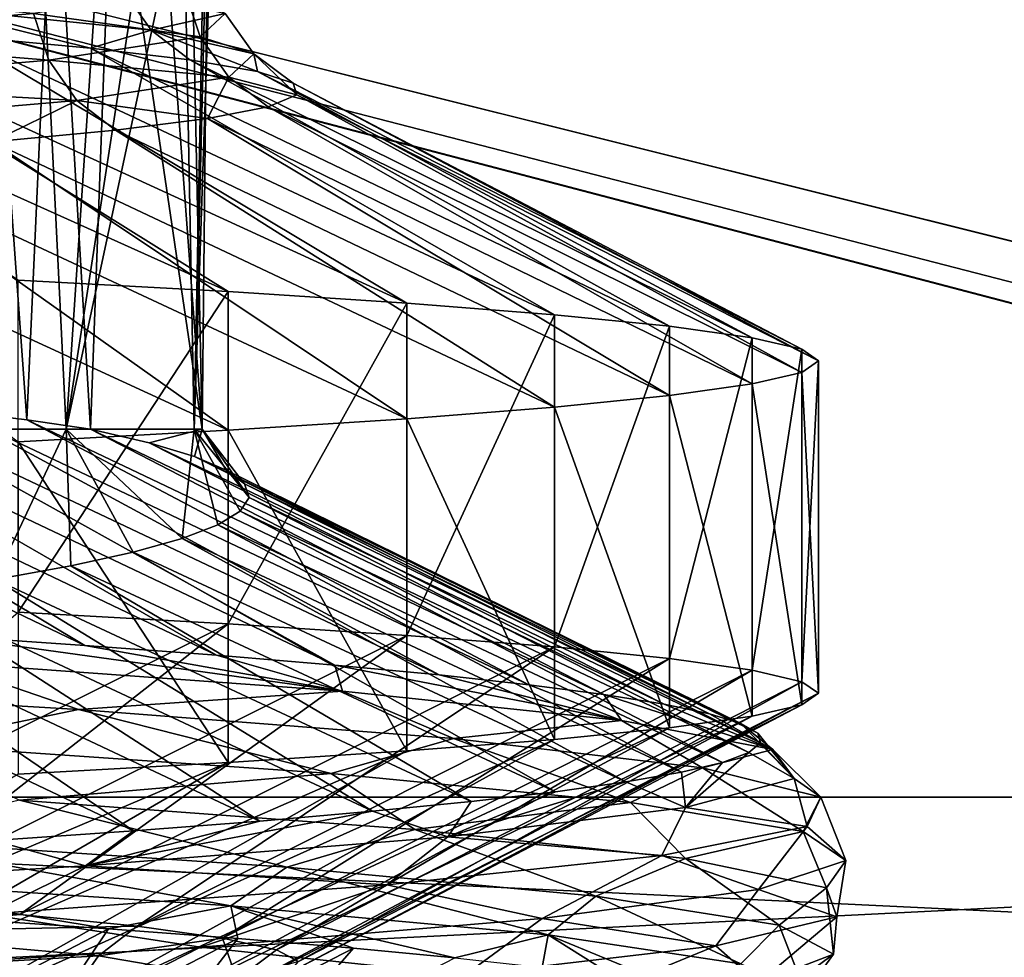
# Model space of a CAD drawing. Header units: metres. Extents: x -205 to 205, y -104 to 104.
# Tile 855 of 1056: x 11.95 to 13.49, y -66.06 to -64.58. Entities that reach past the tile are written whole.
import ezdxf

# ---------------------------------------------------------------- set-up
doc = ezdxf.new("R2010")
doc.units = ezdxf.units.M
doc.layers.add('solid_01_2-CONSUMER_EHM_BOX_SW0001', color=7, linetype='CONTINUOUS')

msp = doc.modelspace()

# ---------------------------------------------------------------- linework, layer by layer
at = {"layer": 'solid_01_2-CONSUMER_EHM_BOX_SW0001'}
for points in [[(27.853924, 67.360435), (-0.010849, -74.95858), (-0.010778, 75.04142)], [(27.853924, 67.360435), (27.752735, 66.82019), (-0.010849, -74.95858)], [(27.752735, 66.82019), (27.752735, 66.262619), (-0.010849, -74.95858)], [(27.752672, -66.17981), (-0.010849, -74.95858), (27.752735, 66.262619)], [(9.748707, -50.113178, 10.572997), (16.890345, -65.803871, 22.572935), (9.748681, -65.803871, 10.57298)], [(16.890341, -50.113178, 22.572903), (16.890345, -65.803871, 22.572935), (9.748707, -50.113178, 10.572997)], [(16.935442, -50.113178, 25.979212), (10.114011, -65.803871, 38.164017), (16.935446, -65.803871, 25.979179)], [(16.935442, -50.113178, 25.979212), (10.114037, -50.113178, 38.164001), (10.114011, -65.803871, 38.164017)], [(20.295647, -61.312492, 1.5), (5.608602, -62.958584, 1.5), (28.811071, -68.756966, 1.5)], [(5.608602, -62.958584, 1.5), (5.608599, -67.95858, 1.5), (30.218094, -69.412994, 1.5)], [(5.608602, -62.958584, 1.5), (29.238895, -69.056519, 1.5), (28.811071, -68.756966, 1.5)], [(5.608602, -62.958584, 1.5), (29.713348, -69.277763, 1.5), (29.238895, -69.056519, 1.5)], [(5.608602, -62.958584, 1.5), (30.218094, -69.412994, 1.5), (29.713348, -69.277763, 1.5)], [(11.88727, -64.24765, 21.541443), (11.83699, -65.19709, 21.346292), (11.95725, -65.211845, 21.838348)], [(11.999986, -64.26297, 22.038179), (11.88727, -64.24765, 21.541443), (11.95725, -65.211845, 21.838348)], [(11.999986, -64.26297, 22.038179), (11.95725, -65.211845, 21.838348), (12.057065, -65.226532, 22.334969)], [(12.091954, -64.278236, 22.539173), (11.999986, -64.26297, 22.038179), (12.057065, -65.226532, 22.334969)], [(12.091954, -64.278236, 22.539173), (12.057065, -65.226532, 22.334969), (12.232224, -65.226532, 23.842091)], [(12.163016, -64.293449, 23.043564), (12.091954, -64.278236, 22.539173), (12.232224, -65.226532, 23.842091)], [(12.213049, -64.308609, 23.550474), (12.163016, -64.293449, 23.043564), (12.232224, -65.226532, 23.842091)], [(12.213049, -64.308609, 23.550474), (12.232224, -65.226532, 23.842091), (12.241965, -64.323715, 24.059031)], [(12.219625, -65.226532, 25.360777), (12.249745, -64.338646, 24.562443), (12.241965, -64.323715, 24.059031)], [(12.232224, -65.226532, 23.842091), (12.219625, -65.226532, 25.360777), (12.241965, -64.323715, 24.059031)], [(12.219625, -65.226532, 25.360777), (12.236834, -64.353592, 25.065754), (12.249745, -64.338646, 24.562443)], [(12.219625, -65.226532, 25.360777), (12.20325, -64.368538, 25.568113), (12.236834, -64.353592, 25.065754)], [(12.018845, -65.226532, 26.868029), (12.149052, -64.383499, 26.068674), (12.20325, -64.368538, 25.568113)], [(12.219625, -65.226532, 25.360777), (12.018845, -65.226532, 26.868029), (12.20325, -64.368538, 25.568113)], [(12.018845, -65.226532, 26.868029), (12.074328, -64.39846, 26.566589), (12.149052, -64.383499, 26.068674)], [(11.63274, -65.226532, 28.339222), (11.863846, -64.428421, 27.55113), (11.979207, -64.413437, 27.06102)], [(12.018845, -65.226532, 26.868029), (11.63274, -65.226532, 28.339222), (11.979207, -64.413437, 27.06102)], [(12.018845, -65.226532, 26.868029), (11.979207, -64.413437, 27.06102), (12.074328, -64.39846, 26.566589)], [(11.536955, -64.533813, 28.627672), (11.537015, -64.610718, 28.627693), (11.967828, -64.573906, 27.12742)], [(12.107817, -64.536987, 22.467339), (12.152431, -64.600372, 22.459848), (11.79474, -64.563568, 20.931274)], [(12.204823, -64.537094, 25.584503), (11.967828, -64.573906, 27.12742), (12.229215, -64.610611, 25.58667)], [(12.107817, -64.536987, 22.467339), (12.268362, -64.573799, 24.023159), (12.152431, -64.600372, 22.459848)], [(12.204823, -64.537094, 25.584503), (12.229215, -64.610611, 25.58667), (12.268362, -64.573799, 24.023159)], [(11.79474, -64.563568, 20.931274), (12.152431, -64.600372, 22.459848), (12.057391, -64.628212, 21.673214)], [(11.79474, -64.563568, 20.931274), (12.057391, -64.628212, 21.673214), (11.853112, -64.60981, 20.910994)], [(12.27296, -65.010468, 19.64072), (11.943654, -64.992332, 18.879742), (11.300865, -64.573013, 19.433924)], [(12.27296, -65.010468, 19.64072), (11.300865, -64.573013, 19.433924), (11.600636, -64.591408, 20.163532)], [(11.967828, -64.573906, 27.12742), (11.537015, -64.610718, 28.627693), (11.991746, -64.647415, 27.132671)], [(11.967828, -64.573906, 27.12742), (11.991746, -64.647415, 27.132671), (12.229215, -64.610611, 25.58667)], [(12.268362, -64.573799, 24.023159), (12.313567, -64.637184, 24.021402), (12.152431, -64.600372, 22.459848)], [(12.268362, -64.573799, 24.023159), (12.229215, -64.610611, 25.58667), (12.313567, -64.637184, 24.021402)], [(12.553837, -65.028595, 20.420876), (12.27296, -65.010468, 19.64072), (11.600636, -64.591408, 20.163532)], [(12.553837, -65.028595, 20.420876), (11.600636, -64.591408, 20.163532), (11.853112, -64.60981, 20.910994)], [(11.537015, -64.610718, 28.627693), (11.560072, -64.684227, 28.635942), (11.991746, -64.647415, 27.132671)], [(12.785185, -65.046707, 21.217152), (12.553837, -65.028595, 20.420876), (11.853112, -64.60981, 20.910994)], [(12.785185, -65.046707, 21.217152), (11.853112, -64.60981, 20.910994), (12.057391, -64.628212, 21.673214)], [(12.229215, -64.610611, 25.58667), (11.991746, -64.647415, 27.132671), (12.274276, -64.673996, 25.590673)], [(12.152431, -64.600372, 22.459848), (12.212885, -64.646614, 22.447027), (12.057391, -64.628212, 21.673214)], [(12.152431, -64.600372, 22.459848), (12.313567, -64.637184, 24.021402), (12.319008, -64.665024, 23.229256)], [(12.152431, -64.600372, 22.459848), (12.319008, -64.665024, 23.229256), (12.212885, -64.646614, 22.447027)], [(12.229215, -64.610611, 25.58667), (12.274276, -64.673996, 25.590673), (12.313567, -64.637184, 24.021402)], [(12.966087, -65.064819, 22.026423), (12.785185, -65.046707, 21.217152), (12.057391, -64.628212, 21.673214)], [(12.966087, -65.064819, 22.026423), (12.057391, -64.628212, 21.673214), (12.212885, -64.646614, 22.447027)], [(12.313567, -64.637184, 24.021402), (12.274276, -64.673996, 25.590673), (12.380825, -64.701851, 24.806358)], [(12.313567, -64.637184, 24.021402), (12.375177, -64.683434, 24.016754), (12.319008, -64.665024, 23.229256)], [(12.313567, -64.637184, 24.021402), (12.380825, -64.701851, 24.806358), (12.375177, -64.683434, 24.016754)], [(11.991746, -64.647415, 27.132671), (11.560072, -64.684227, 28.635942), (12.035932, -64.710808, 27.142372)], [(11.991746, -64.647415, 27.132671), (12.035932, -64.710808, 27.142372), (12.274276, -64.673996, 25.590673)], [(13.095822, -65.082924, 22.84548), (12.966087, -65.064819, 22.026423), (12.212885, -64.646614, 22.447027)], [(13.095822, -65.082924, 22.84548), (12.212885, -64.646614, 22.447027), (12.319008, -64.665024, 23.229256)], [(12.274276, -64.673996, 25.590673), (12.035932, -64.710808, 27.142372), (12.240878, -64.738686, 26.378876)], [(12.274276, -64.673996, 25.590673), (12.240878, -64.738686, 26.378876), (12.335894, -64.720268, 25.594818)], [(12.274276, -64.673996, 25.590673), (12.335894, -64.720268, 25.594818), (12.380825, -64.701851, 24.806358)], [(13.173872, -65.101021, 23.671091), (13.095822, -65.082924, 22.84548), (12.319008, -64.665024, 23.229256)], [(13.173872, -65.101021, 23.671091), (12.319008, -64.665024, 23.229256), (12.375177, -64.683434, 24.016754)], [(11.560072, -64.684227, 28.635942), (11.602667, -64.747612, 28.651182), (12.035932, -64.710808, 27.142372)], [(13.199924, -65.119102, 24.5), (13.173872, -65.101021, 23.671091), (12.375177, -64.683434, 24.016754)], [(13.199924, -65.119102, 24.5), (12.375177, -64.683434, 24.016754), (12.380825, -64.701851, 24.806358)], [(13.173872, -65.137291, 25.328901), (12.380825, -64.701851, 24.806358), (12.335894, -64.720268, 25.594818)], [(13.173872, -65.137291, 25.328901), (13.199924, -65.119102, 24.5), (12.380825, -64.701851, 24.806358)], [(12.035932, -64.710808, 27.142372), (11.602667, -64.747612, 28.651182), (11.902656, -64.77552, 27.921091)], [(12.035932, -64.710808, 27.142372), (11.902656, -64.77552, 27.921091), (12.096296, -64.757103, 27.155348)], [(12.035932, -64.710808, 27.142372), (12.096296, -64.757103, 27.155348), (12.240878, -64.738686, 26.378876)], [(13.095823, -65.155479, 26.154507), (12.335894, -64.720268, 25.594818), (12.240878, -64.738686, 26.378876)], [(13.095823, -65.155479, 26.154507), (13.173872, -65.137291, 25.328901), (12.335894, -64.720268, 25.594818)], [(12.966091, -65.173653, 26.973562), (12.240878, -64.738686, 26.378876), (12.096296, -64.757103, 27.155348)], [(12.966091, -65.173653, 26.973562), (13.095823, -65.155479, 26.154507), (12.240878, -64.738686, 26.378876)], [(12.78519, -65.191826, 27.782829), (12.096296, -64.757103, 27.155348), (11.902656, -64.77552, 27.921091)], [(12.78519, -65.191826, 27.782829), (12.966091, -65.173653, 26.973562), (12.096296, -64.757103, 27.155348)], [(12.553843, -65.210007, 28.579105), (11.902656, -64.77552, 27.921091), (11.660495, -64.793938, 28.672842)], [(12.553843, -65.210007, 28.579105), (12.78519, -65.191826, 27.782829), (11.902656, -64.77552, 27.921091)], [(12.272967, -65.22818, 29.359259), (11.660495, -64.793938, 28.672842), (11.370656, -64.812355, 29.407442)], [(12.272967, -65.22818, 29.359259), (12.553843, -65.210007, 28.579105), (11.660495, -64.793938, 28.672842)], [(11.943663, -65.246338, 30.120241), (12.272967, -65.22818, 29.359259), (11.370656, -64.812355, 29.407442)], [(11.943651, -65.513832, 18.879736), (11.943654, -64.992332, 18.879742), (12.27296, -65.010468, 19.64072)], [(11.943651, -65.513832, 18.879736), (12.27296, -65.010468, 19.64072), (12.27296, -65.53199, 19.640722)], [(12.27296, -65.53199, 19.640722), (12.27296, -65.010468, 19.64072), (12.553837, -65.028595, 20.420876)], [(12.27296, -65.53199, 19.640722), (12.553837, -65.028595, 20.420876), (12.553839, -65.550148, 20.420881)], [(12.553839, -65.550148, 20.420881), (12.553837, -65.028595, 20.420876), (12.785185, -65.046707, 21.217152)], [(12.553839, -65.550148, 20.420881), (12.785185, -65.046707, 21.217152), (12.785187, -65.568306, 21.217161)], [(12.785187, -65.568306, 21.217161), (12.785185, -65.046707, 21.217152), (12.966087, -65.064819, 22.026423)], [(12.785187, -65.568306, 21.217161), (12.966087, -65.064819, 22.026423), (12.966089, -65.586456, 22.026434)], [(12.966089, -65.586456, 22.026434), (12.966087, -65.064819, 22.026423), (13.095822, -65.082924, 22.84548)], [(12.966089, -65.586456, 22.026434), (13.095822, -65.082924, 22.84548), (13.095823, -65.604607, 22.84549)], [(13.095823, -65.604607, 22.84549), (13.095822, -65.082924, 22.84548), (13.173872, -65.101021, 23.671091)], [(13.095823, -65.604607, 22.84549), (13.173872, -65.101021, 23.671091), (13.173872, -65.622757, 23.671097)], [(13.173872, -65.622757, 23.671097), (13.173872, -65.101021, 23.671091), (13.199924, -65.119102, 24.5)], [(13.173872, -65.622757, 23.671097), (13.199924, -65.119102, 24.5), (13.199924, -65.640907, 24.5)], [(13.199924, -65.640907, 24.5), (13.199924, -65.119102, 24.5), (13.173872, -65.137291, 25.328901)], [(12.048027, -65.565727, 19.330879), (11.355803, -65.152336, 19.905867), (11.156188, -65.13726, 19.440372)], [(11.820444, -65.550354, 18.829481), (12.048027, -65.565727, 19.330879), (11.156188, -65.13726, 19.440372)], [(13.173872, -65.658966, 25.328892), (13.173872, -65.137291, 25.328901), (13.095823, -65.155479, 26.154507)], [(13.199924, -65.640907, 24.5), (13.173872, -65.137291, 25.328901), (13.173872, -65.658966, 25.328892)], [(12.255128, -65.581161, 19.843428), (11.536009, -65.167336, 20.379225), (11.355803, -65.152336, 19.905867)], [(12.048027, -65.565727, 19.330879), (12.255128, -65.581161, 19.843428), (11.355803, -65.152336, 19.905867)], [(13.095825, -65.677048, 26.154491), (13.095823, -65.155479, 26.154507), (12.966091, -65.173653, 26.973562)], [(13.173872, -65.658966, 25.328892), (13.095823, -65.155479, 26.154507), (13.095825, -65.677048, 26.154491)], [(12.440819, -65.596626, 20.365192), (11.696496, -65.182251, 20.85964), (11.536009, -65.167336, 20.379225)], [(12.255128, -65.581161, 19.843428), (12.440819, -65.596626, 20.365192), (11.536009, -65.167336, 20.379225)], [(12.604349, -65.612091, 20.894163), (11.83699, -65.19709, 21.346292), (11.696496, -65.182251, 20.85964)], [(12.440819, -65.596626, 20.365192), (12.604349, -65.612091, 20.894163), (11.696496, -65.182251, 20.85964)], [(12.966095, -65.695152, 26.973537), (12.966091, -65.173653, 26.973562), (12.78519, -65.191826, 27.782829)], [(13.095825, -65.677048, 26.154491), (12.966091, -65.173653, 26.973562), (12.966095, -65.695152, 26.973537)], [(12.745153, -65.62751, 21.428265), (11.95725, -65.211845, 21.838348), (11.83699, -65.19709, 21.346292)], [(12.604349, -65.612091, 20.894163), (12.745153, -65.62751, 21.428265), (11.83699, -65.19709, 21.346292)], [(12.785196, -65.713287, 27.782803), (12.78519, -65.191826, 27.782829), (12.553843, -65.210007, 28.579105)], [(12.966095, -65.695152, 26.973537), (12.78519, -65.191826, 27.782829), (12.785196, -65.713287, 27.782803)], [(12.862857, -65.642868, 21.965382), (12.057065, -65.226532, 22.334969), (11.95725, -65.211845, 21.838348)], [(12.745153, -65.62751, 21.428265), (12.862857, -65.642868, 21.965382), (11.95725, -65.211845, 21.838348)], [(12.553853, -65.731468, 28.579075), (12.553843, -65.210007, 28.579105), (12.272967, -65.22818, 29.359259)], [(12.785196, -65.713287, 27.782803), (12.553843, -65.210007, 28.579105), (12.553853, -65.731468, 28.579075)], [(12.018845, -65.226532, 26.868029), (11.907553, -65.462456, 27.909716), (11.63274, -65.226532, 28.339222)], [(12.018845, -65.226532, 26.868029), (12.026158, -65.441109, 27.412428), (11.907553, -65.462456, 27.909716)], [(12.27298, -65.749672, 29.359226), (12.272967, -65.22818, 29.359259), (11.943663, -65.246338, 30.120241)], [(12.018845, -65.226532, 26.868029), (12.200846, -65.398109, 26.406921), (12.123924, -65.41964, 26.911346)], [(12.219625, -65.226532, 25.360777), (12.200846, -65.398109, 26.406921), (12.018845, -65.226532, 26.868029)], [(12.018845, -65.226532, 26.868029), (12.123924, -65.41964, 26.911346), (12.026158, -65.441109, 27.412428)], [(12.957362, -65.658134, 22.503868), (12.149252, -65.247963, 22.838928), (12.057065, -65.226532, 22.334969)], [(12.232224, -65.226532, 23.842091), (12.057065, -65.226532, 22.334969), (12.149252, -65.247963, 22.838928)], [(12.862857, -65.642868, 21.965382), (12.957362, -65.658134, 22.503868), (12.057065, -65.226532, 22.334969)], [(12.232224, -65.226532, 23.842091), (12.149252, -65.247963, 22.838928), (12.220299, -65.269394, 23.346144)], [(12.219625, -65.226532, 25.360777), (12.256886, -65.376579, 25.899588), (12.200846, -65.398109, 26.406921)], [(12.219625, -65.226532, 25.360777), (12.30595, -65.333679, 24.878431), (12.291976, -65.355103, 25.389778)], [(12.232224, -65.226532, 23.842091), (12.30595, -65.333679, 24.878431), (12.219625, -65.226532, 25.360777)], [(12.219625, -65.226532, 25.360777), (12.291976, -65.355103, 25.389778), (12.256886, -65.376579, 25.899588)], [(12.232224, -65.226532, 23.842091), (12.220299, -65.269394, 23.346144), (12.270122, -65.290825, 23.855726)], [(12.232224, -65.226532, 23.842091), (12.270122, -65.290825, 23.855726), (12.298676, -65.312256, 24.366785)], [(12.232224, -65.226532, 23.842091), (12.298676, -65.312256, 24.366785), (12.30595, -65.333679, 24.878431)], [(12.553853, -65.731468, 28.579075), (12.272967, -65.22818, 29.359259), (12.27298, -65.749672, 29.359226)], [(12.27298, -65.749672, 29.359226), (11.943663, -65.246338, 30.120241), (11.943678, -65.767876, 30.120207)], [(13.028965, -65.67334, 23.043554), (12.220299, -65.269394, 23.346144), (12.149252, -65.247963, 22.838928)], [(12.957362, -65.658134, 22.503868), (13.028965, -65.67334, 23.043554), (12.149252, -65.247963, 22.838928)], [(13.078003, -65.688507, 23.584576), (12.270122, -65.290825, 23.855726), (12.220299, -65.269394, 23.346144)], [(13.028965, -65.67334, 23.043554), (13.078003, -65.688507, 23.584576), (12.220299, -65.269394, 23.346144)], [(13.104636, -65.703674, 24.127094), (12.298676, -65.312256, 24.366785), (12.270122, -65.290825, 23.855726)], [(13.078003, -65.688507, 23.584576), (13.104636, -65.703674, 24.127094), (12.270122, -65.290825, 23.855726)], [(13.108844, -65.718872, 24.671291), (12.30595, -65.333679, 24.878431), (12.298676, -65.312256, 24.366785)], [(13.104636, -65.703674, 24.127094), (13.108844, -65.718872, 24.671291), (12.298676, -65.312256, 24.366785)], [(13.09042, -65.734123, 25.217306), (12.291976, -65.355103, 25.389778), (12.30595, -65.333679, 24.878431)], [(13.108844, -65.718872, 24.671291), (13.09042, -65.734123, 25.217306), (12.30595, -65.333679, 24.878431)], [(13.049104, -65.749435, 25.763975), (12.256886, -65.376579, 25.899588), (12.291976, -65.355103, 25.389778)], [(13.09042, -65.734123, 25.217306), (13.049104, -65.749435, 25.763975), (12.291976, -65.355103, 25.389778)], [(12.984737, -65.764778, 26.309597), (12.200846, -65.398109, 26.406921), (12.256886, -65.376579, 25.899588)], [(13.049104, -65.749435, 25.763975), (12.984737, -65.764778, 26.309597), (12.256886, -65.376579, 25.899588)], [(12.897307, -65.780136, 26.852747), (12.123924, -65.41964, 26.911346), (12.200846, -65.398109, 26.406921)], [(12.984737, -65.764778, 26.309597), (12.897307, -65.780136, 26.852747), (12.200846, -65.398109, 26.406921)], [(12.787065, -65.795509, 27.392023), (12.026158, -65.441109, 27.412428), (12.123924, -65.41964, 26.911346)], [(12.897307, -65.780136, 26.852747), (12.787065, -65.795509, 27.392023), (12.123924, -65.41964, 26.911346)], [(12.654368, -65.810875, 27.926043), (11.907553, -65.462456, 27.909716), (12.026158, -65.441109, 27.412428)], [(12.787065, -65.795509, 27.392023), (12.654368, -65.810875, 27.926043), (12.026158, -65.441109, 27.412428)], [(12.49962, -65.826218, 28.453533), (11.768075, -65.483627, 28.402742), (11.907553, -65.462456, 27.909716)], [(12.654368, -65.810875, 27.926043), (12.49962, -65.826218, 28.453533), (11.907553, -65.462456, 27.909716)], [(12.322938, -65.841576, 28.97419), (11.607769, -65.504524, 28.890675), (11.768075, -65.483627, 28.402742)], [(12.49962, -65.826218, 28.453533), (12.322938, -65.841576, 28.97419), (11.768075, -65.483627, 28.402742)], [(12.124578, -65.856926, 29.487082), (11.426938, -65.525169, 29.372316), (11.607769, -65.504524, 28.890675)], [(12.322938, -65.841576, 28.97419), (12.124578, -65.856926, 29.487082), (11.607769, -65.504524, 28.890675)], [(12.124578, -65.856926, 29.487082), (11.904905, -65.872284, 29.991039), (11.426938, -65.525169, 29.372316)], [(11.943651, -65.513832, 18.879736), (12.27296, -65.53199, 19.640722), (11.433263, -65.951408, 19.740803)], [(12.27296, -65.53199, 19.640722), (11.713449, -65.969826, 20.479288), (11.433263, -65.951408, 19.740803)], [(12.27296, -65.53199, 19.640722), (12.553839, -65.550148, 20.420881), (11.713449, -65.969826, 20.479288)], [(12.553839, -65.550148, 20.420881), (11.946136, -65.988243, 21.234032), (11.713449, -65.969826, 20.479288)], [(12.452683, -65.637833, 20.203211), (12.048027, -65.565727, 19.330879), (11.820444, -65.550354, 18.829481)], [(11.821652, -65.592178, 18.687283), (12.452683, -65.637833, 20.203211), (11.820444, -65.550354, 18.829481)], [(12.553839, -65.550148, 20.420881), (12.785187, -65.568306, 21.217161), (11.946136, -65.988243, 21.234032)], [(12.785187, -65.568306, 21.217161), (12.130142, -66.00666, 22.002117), (11.946136, -65.988243, 21.234032)], [(12.452683, -65.637833, 20.203211), (12.255128, -65.581161, 19.843428), (12.048027, -65.565727, 19.330879)], [(12.785187, -65.568306, 21.217161), (12.966089, -65.586456, 22.026434), (12.130142, -66.00666, 22.002117)], [(12.966089, -65.586456, 22.026434), (12.264509, -66.025085, 22.780455), (12.130142, -66.00666, 22.002117)], [(12.452683, -65.637833, 20.203211), (12.440819, -65.596626, 20.365192), (12.255128, -65.581161, 19.843428)], [(12.966089, -65.586456, 22.026434), (13.095823, -65.604607, 22.84549), (12.264509, -66.025085, 22.780455)], [(11.26073, -65.620308, 17.574638), (12.038478, -65.666206, 19.037186), (11.821652, -65.592178, 18.687283)], [(12.038478, -65.666206, 19.037186), (12.452683, -65.637833, 20.203211), (11.821652, -65.592178, 18.687283)], [(12.890717, -65.683487, 21.785755), (12.604349, -65.612091, 20.894163), (12.440819, -65.596626, 20.365192)], [(12.452683, -65.637833, 20.203211), (12.890717, -65.683487, 21.785755), (12.440819, -65.596626, 20.365192)], [(13.095823, -65.604607, 22.84549), (12.348974, -66.043503, 23.565767), (12.264509, -66.025085, 22.780455)], [(13.095823, -65.604607, 22.84549), (13.173872, -65.622757, 23.671097), (12.348974, -66.043503, 23.565767)], [(12.890717, -65.683487, 21.785755), (12.745153, -65.62751, 21.428265), (12.604349, -65.612091, 20.894163)], [(11.773121, -65.721146, 18.429707), (12.038478, -65.666206, 19.037186), (11.26073, -65.620308, 17.574638)], [(13.173872, -65.622757, 23.671097), (12.383407, -66.06192, 24.354769), (12.348974, -66.043503, 23.565767)], [(13.173872, -65.622757, 23.671097), (13.199924, -65.640907, 24.5), (12.383407, -66.06192, 24.354769)], [(12.890717, -65.683487, 21.785755), (12.862857, -65.642868, 21.965382), (12.745153, -65.62751, 21.428265)], [(12.038478, -65.666206, 19.037186), (12.626952, -65.712105, 20.585699), (12.452683, -65.637833, 20.203211)], [(13.199924, -65.640907, 24.5), (13.173872, -65.658966, 25.328892), (12.367687, -66.08033, 25.144304)], [(13.199924, -65.640907, 24.5), (12.367687, -66.08033, 25.144304), (12.383407, -66.06192, 24.354769)], [(12.626952, -65.712105, 20.585699), (12.890717, -65.683487, 21.785755), (12.452683, -65.637833, 20.203211)], [(13.128099, -65.729149, 23.410484), (12.957362, -65.658134, 22.503868), (12.862857, -65.642868, 21.965382)], [(12.890717, -65.683487, 21.785755), (13.128099, -65.729149, 23.410484), (12.862857, -65.642868, 21.965382)], [(13.173872, -65.658966, 25.328892), (13.095825, -65.677048, 26.154491), (12.301691, -66.098747, 25.931112)], [(13.173872, -65.658966, 25.328892), (12.301691, -66.098747, 25.931112), (12.367687, -66.08033, 25.144304)], [(13.128099, -65.729149, 23.410484), (13.028965, -65.67334, 23.043554), (12.957362, -65.658134, 22.503868)], [(11.773121, -65.721146, 18.429707), (12.434729, -65.766655, 19.936535), (12.038478, -65.666206, 19.037186)], [(12.434729, -65.766655, 19.936535), (12.626952, -65.712105, 20.585699), (12.038478, -65.666206, 19.037186)], [(13.095825, -65.677048, 26.154491), (12.966095, -65.695152, 26.973537), (12.185413, -66.117157, 26.71191)], [(13.095825, -65.677048, 26.154491), (12.185413, -66.117157, 26.71191), (12.301691, -66.098747, 25.931112)], [(13.128099, -65.729149, 23.410484), (13.078003, -65.688507, 23.584576), (13.028965, -65.67334, 23.043554)], [(12.966095, -65.695152, 26.973537), (12.785196, -65.713287, 27.782803), (12.019557, -66.135559, 27.483517)], [(12.966095, -65.695152, 26.973537), (12.019557, -66.135559, 27.483517), (12.185413, -66.117157, 26.71191)], [(12.626952, -65.712105, 20.585699), (13.017615, -65.758003, 22.195501), (12.890717, -65.683487, 21.785755)], [(13.017615, -65.758003, 22.195501), (13.128099, -65.729149, 23.410484), (12.890717, -65.683487, 21.785755)], [(13.161641, -65.774803, 25.052208), (13.104636, -65.703674, 24.127094), (13.078003, -65.688507, 23.584576)], [(13.128099, -65.729149, 23.410484), (13.161641, -65.774803, 25.052208), (13.078003, -65.688507, 23.584576)], [(13.161641, -65.774803, 25.052208), (13.108844, -65.718872, 24.671291), (13.104636, -65.703674, 24.127094)], [(11.945866, -65.808907, 18.774038), (12.434729, -65.766655, 19.936535), (11.773121, -65.721146, 18.429707)], [(12.785196, -65.713287, 27.782803), (12.553853, -65.731468, 28.579075), (11.805099, -66.153961, 28.242857)], [(12.785196, -65.713287, 27.782803), (11.805099, -66.153961, 28.242857), (12.019557, -66.135559, 27.483517)], [(12.434729, -65.766655, 19.936535), (12.904795, -65.812164, 21.513708), (12.626952, -65.712105, 20.585699)], [(12.904795, -65.812164, 21.513708), (13.017615, -65.758003, 22.195501), (12.626952, -65.712105, 20.585699)], [(13.161641, -65.774803, 25.052208), (13.09042, -65.734123, 25.217306), (13.108844, -65.718872, 24.671291)], [(12.553853, -65.731468, 28.579075), (12.27298, -65.749672, 29.359226), (11.542994, -66.172356, 28.986919)], [(12.553853, -65.731468, 28.579075), (11.542994, -66.172356, 28.986919), (11.805099, -66.153961, 28.242857)], [(12.990861, -65.820465, 26.685284), (13.049104, -65.749435, 25.763975), (13.09042, -65.734123, 25.217306)], [(13.161641, -65.774803, 25.052208), (12.990861, -65.820465, 26.685284), (13.09042, -65.734123, 25.217306)], [(13.017615, -65.758003, 22.195501), (13.20335, -65.803909, 23.84157), (13.128099, -65.729149, 23.410484)], [(13.20335, -65.803909, 23.84157), (13.161641, -65.774803, 25.052208), (13.128099, -65.729149, 23.410484)], [(12.27298, -65.749672, 29.359226), (11.234178, -66.19075, 29.712694), (11.542994, -66.172356, 28.986919)], [(12.27298, -65.749672, 29.359226), (11.943678, -65.767876, 30.120207), (11.234178, -66.19075, 29.712694)], [(12.904795, -65.812164, 21.513708), (13.175472, -65.857674, 23.13694), (13.017615, -65.758003, 22.195501)], [(12.990861, -65.820465, 26.685284), (12.984737, -65.764778, 26.309597), (13.049104, -65.749435, 25.763975)], [(13.175472, -65.857674, 23.13694), (13.20335, -65.803909, 23.84157), (13.017615, -65.758003, 22.195501)], [(11.945866, -65.808907, 18.774038), (12.566045, -65.854645, 20.307428), (12.434729, -65.766655, 19.936535)], [(12.566045, -65.854645, 20.307428), (12.904795, -65.812164, 21.513708), (12.434729, -65.766655, 19.936535)], [(12.990861, -65.820465, 26.685284), (12.897307, -65.780136, 26.852747), (12.984737, -65.764778, 26.309597)], [(12.617843, -65.866119, 28.284397), (12.787065, -65.795509, 27.392023), (12.897307, -65.780136, 26.852747)], [(12.990861, -65.820465, 26.685284), (12.617843, -65.866119, 28.284397), (12.897307, -65.780136, 26.852747)], [(13.18219, -65.849808, 25.498003), (12.990861, -65.820465, 26.685284), (13.161641, -65.774803, 25.052208)], [(13.20335, -65.803909, 23.84157), (13.18219, -65.849808, 25.498003), (13.161641, -65.774803, 25.052208)], [(9.748681, -65.803871, 10.57298), (16.890345, -65.803871, 22.572935), (16.166018, -66.111961, 21.355867)], [(9.748681, -65.803871, 10.57298), (16.166018, -66.111961, 21.355867), (10.473007, -66.111961, 11.790047)], [(16.935446, -65.803871, 25.979179), (10.114011, -65.803871, 38.164017), (10.805859, -66.111961, 36.9282)], [(16.935446, -65.803871, 25.979179), (10.805859, -66.111961, 36.9282), (16.243597, -66.111961, 27.214998)], [(12.617843, -65.866119, 28.284397), (12.654368, -65.810875, 27.926043), (12.787065, -65.795509, 27.392023)], [(13.175472, -65.857674, 23.13694), (13.242687, -65.903175, 24.781303), (13.20335, -65.803909, 23.84157)], [(13.242687, -65.903175, 24.781303), (13.18219, -65.849808, 25.498003), (13.20335, -65.803909, 23.84157)], [(11.69028, -65.868645, 18.318329), (12.36533, -65.914078, 19.813004), (11.945866, -65.808907, 18.774038)], [(12.36533, -65.914078, 19.813004), (12.566045, -65.854645, 20.307428), (11.945866, -65.808907, 18.774038)], [(12.617843, -65.866119, 28.284397), (12.49962, -65.826218, 28.453533), (12.654368, -65.810875, 27.926043)], [(12.566045, -65.854645, 20.307428), (12.990811, -65.900383, 21.906019), (12.904795, -65.812164, 21.513708)], [(12.990811, -65.900383, 21.906019), (13.175472, -65.857674, 23.13694), (12.904795, -65.812164, 21.513708)], [(12.049273, -65.911774, 29.824846), (12.322938, -65.841576, 28.97419), (12.49962, -65.826218, 28.453533)], [(12.617843, -65.866119, 28.284397), (12.049273, -65.911774, 29.824846), (12.49962, -65.826218, 28.453533)], [(12.953868, -65.895706, 27.138674), (12.617843, -65.866119, 28.284397), (12.990861, -65.820465, 26.685284)], [(13.18219, -65.849808, 25.498003), (12.953868, -65.895706, 27.138674), (12.990861, -65.820465, 26.685284)], [(12.049273, -65.911774, 29.824846), (12.124578, -65.856926, 29.487082), (12.322938, -65.841576, 28.97419)], [(13.105843, -65.948685, 26.421274), (12.953868, -65.895706, 27.138674), (13.18219, -65.849808, 25.498003)], [(13.242687, -65.903175, 24.781303), (13.105843, -65.948685, 26.421274), (13.18219, -65.849808, 25.498003)], [(12.049273, -65.911774, 29.824846), (11.904905, -65.872284, 29.991039), (12.124578, -65.856926, 29.487082)], [(12.522067, -65.941605, 28.73798), (12.049273, -65.911774, 29.824846), (12.617843, -65.866119, 28.284397)], [(12.36533, -65.914078, 19.813004), (12.850513, -65.959503, 21.379707), (12.566045, -65.854645, 20.307428)], [(12.953868, -65.895706, 27.138674), (12.522067, -65.941605, 28.73798), (12.617843, -65.866119, 28.284397)], [(12.850513, -65.959503, 21.379707), (12.990811, -65.900383, 21.906019), (12.566045, -65.854645, 20.307428)], [(12.990811, -65.900383, 21.906019), (13.212608, -65.946114, 23.545092), (13.175472, -65.857674, 23.13694)], [(13.212608, -65.946114, 23.545092), (13.242687, -65.903175, 24.781303), (13.175472, -65.857674, 23.13694)], [(12.049273, -65.911774, 29.824846), (11.293053, -65.957436, 31.282335), (11.904905, -65.872284, 29.991039)], [(11.591183, -65.929466, 18.22698), (12.277352, -65.974823, 19.70755), (11.69028, -65.868645, 18.318329)], [(12.277352, -65.974823, 19.70755), (12.36533, -65.914078, 19.813004), (11.69028, -65.868645, 18.318329)], [(12.766178, -65.994194, 28.031538), (12.522067, -65.941605, 28.73798), (12.953868, -65.895706, 27.138674)], [(13.105843, -65.948685, 26.421274), (12.766178, -65.994194, 28.031538), (12.953868, -65.895706, 27.138674)], [(11.893984, -65.987503, 30.270794), (11.293053, -65.957436, 31.282335), (12.049273, -65.911774, 29.824846)], [(12.522067, -65.941605, 28.73798), (11.893984, -65.987503, 30.270794), (12.049273, -65.911774, 29.824846)], [(12.850513, -65.959503, 21.379707), (13.137959, -66.004936, 22.994341), (12.990811, -65.900383, 21.906019)], [(13.137959, -66.004936, 22.994341), (13.212608, -65.946114, 23.545092), (12.990811, -65.900383, 21.906019)], [(13.228655, -65.991852, 25.199104), (13.105843, -65.948685, 26.421274), (13.242687, -65.903175, 24.781303)], [(13.212608, -65.946114, 23.545092), (13.228655, -65.991852, 25.199104), (13.242687, -65.903175, 24.781303)], [(12.277352, -65.974823, 19.70755), (12.775553, -66.020172, 21.261568), (12.36533, -65.914078, 19.813004)], [(12.775553, -66.020172, 21.261568), (12.850513, -65.959503, 21.379707), (12.36533, -65.914078, 19.813004)], [(12.085148, -66.010628, 19.391518), (12.277352, -65.974823, 19.70755), (11.591183, -65.929466, 18.22698)], [(11.861118, -65.995331, 18.892324), (12.085148, -66.010628, 19.391518), (11.591183, -65.929466, 18.22698)], [(12.229927, -66.039703, 29.58744), (11.893984, -65.987503, 30.270794), (12.522067, -65.941605, 28.73798)], [(12.766178, -65.994194, 28.031538), (12.229927, -66.039703, 29.58744), (12.522067, -65.941605, 28.73798)], [(13.038527, -66.03759, 26.84214), (12.766178, -65.994194, 28.031538), (13.105843, -65.948685, 26.421274)], [(13.228655, -65.991852, 25.199104), (13.038527, -66.03759, 26.84214), (13.105843, -65.948685, 26.421274)], [(13.137959, -66.004936, 22.994341), (13.223125, -66.050362, 24.632235), (13.212608, -65.946114, 23.545092)], [(13.223125, -66.050362, 24.632235), (13.228655, -65.991852, 25.199104), (13.212608, -65.946114, 23.545092)], [(11.655271, -66.016441, 20.500807), (11.713449, -65.969826, 20.479288), (11.946136, -65.988243, 21.234032)], [(12.775553, -66.020172, 21.261568), (13.077921, -66.065529, 22.865145), (12.850513, -65.959503, 21.379707)], [(13.077921, -66.065529, 22.865145), (13.137959, -66.004936, 22.994341), (12.850513, -65.959503, 21.379707)], [(12.229927, -66.039703, 29.58744), (11.504595, -66.085213, 31.064619), (11.893984, -65.987503, 30.270794)], [(11.655271, -66.016441, 20.500807), (11.946136, -65.988243, 21.234032), (12.130142, -66.00666, 22.002117)], [(12.085148, -66.010628, 19.391518), (12.28821, -66.025864, 19.899731), (12.277352, -65.974823, 19.70755)], [(12.629128, -66.056244, 20.939817), (12.775553, -66.020172, 21.261568), (12.277352, -65.974823, 19.70755)], [(12.469707, -66.041061, 20.41613), (12.629128, -66.056244, 20.939817), (12.277352, -65.974823, 19.70755)], [(12.28821, -66.025864, 19.899731), (12.469707, -66.041061, 20.41613), (12.277352, -65.974823, 19.70755)], [(11.753209, -66.183212, 19.424599), (12.085148, -66.010628, 19.391518), (11.861118, -65.995331, 18.892324)], [(12.644814, -66.083321, 28.448675), (12.229927, -66.039703, 29.58744), (12.766178, -65.994194, 28.031538)], [(13.038527, -66.03759, 26.84214), (12.644814, -66.083321, 28.448675), (12.766178, -65.994194, 28.031538)], [(13.10533, -66.095787, 26.268055), (13.038527, -66.03759, 26.84214), (13.228655, -65.991852, 25.199104)], [(13.077921, -66.065529, 22.865145), (13.1795, -66.110878, 24.493889), (13.137959, -66.004936, 22.994341)], [(13.223125, -66.050362, 24.632235), (13.10533, -66.095787, 26.268055), (13.228655, -65.991852, 25.199104)], [(13.1795, -66.110878, 24.493889), (13.223125, -66.050362, 24.632235), (13.137959, -66.004936, 22.994341)], [(11.655271, -66.016441, 20.500807), (12.069464, -66.053253, 22.014933), (11.61257, -66.079895, 20.515459)], [(11.655271, -66.016441, 20.500807), (12.130142, -66.00666, 22.002117), (12.069464, -66.053253, 22.014933)], [(11.753209, -66.183212, 19.424599), (11.96203, -66.194916, 19.919554), (12.085148, -66.010628, 19.391518)], [(11.96203, -66.194916, 19.919554), (12.28821, -66.025864, 19.899731), (12.085148, -66.010628, 19.391518)], [(12.069464, -66.053253, 22.014933), (12.130142, -66.00666, 22.002117), (12.264509, -66.025085, 22.780455)], [(12.629128, -66.056244, 20.939817), (12.766284, -66.071426, 21.469782), (12.775553, -66.020172, 21.261568)], [(12.766284, -66.071426, 21.469782), (12.881063, -66.086632, 22.004978), (12.775553, -66.020172, 21.261568)], [(12.973371, -66.101883, 22.544369), (13.077921, -66.065529, 22.865145), (12.775553, -66.020172, 21.261568)], [(12.881063, -66.086632, 22.004978), (12.973371, -66.101883, 22.544369), (12.775553, -66.020172, 21.261568)], [(11.96203, -66.194916, 19.919554), (12.149816, -66.20649, 20.422766), (12.28821, -66.025864, 19.899731)], [(12.069464, -66.053253, 22.014933), (12.264509, -66.025085, 22.780455), (12.287069, -66.090065, 23.569557)], [(12.149816, -66.20649, 20.422766), (12.469707, -66.041061, 20.41613), (12.28821, -66.025864, 19.899731)], [(12.287069, -66.090065, 23.569557), (12.264509, -66.025085, 22.780455), (12.348974, -66.043503, 23.565767)], [(12.054437, -66.129059, 29.993767), (11.504595, -66.085213, 31.064619), (12.229927, -66.039703, 29.58744)], [(12.644814, -66.083321, 28.448675), (12.054437, -66.129059, 29.993767), (12.229927, -66.039703, 29.58744)], [(12.149816, -66.20649, 20.422766), (12.316307, -66.217979, 20.933426), (12.469707, -66.041061, 20.41613)], [(12.287069, -66.090065, 23.569557), (12.348974, -66.043503, 23.565767), (12.383407, -66.06192, 24.354769)], [(12.316307, -66.217979, 20.933426), (12.629128, -66.056244, 20.939817), (12.469707, -66.041061, 20.41613)], [(12.78542, -66.14122, 27.87661), (12.644814, -66.083321, 28.448675), (13.038527, -66.03759, 26.84214)], [(13.10533, -66.095787, 26.268055), (12.78542, -66.14122, 27.87661), (13.038527, -66.03759, 26.84214)], [(13.079505, -66.156235, 26.1227), (13.10533, -66.095787, 26.268055), (13.223125, -66.050362, 24.632235)], [(13.1795, -66.110878, 24.493889), (13.079505, -66.156235, 26.1227), (13.223125, -66.050362, 24.632235)], [(12.069464, -66.053253, 22.014933), (12.025246, -66.116707, 22.024038), (11.61257, -66.079895, 20.515459)], [(12.069464, -66.053253, 22.014933), (12.287069, -66.090065, 23.569557), (12.025246, -66.116707, 22.024038)]]:
    msp.add_3dface(points, dxfattribs=at)

doc.saveas('drawing.dxf')
